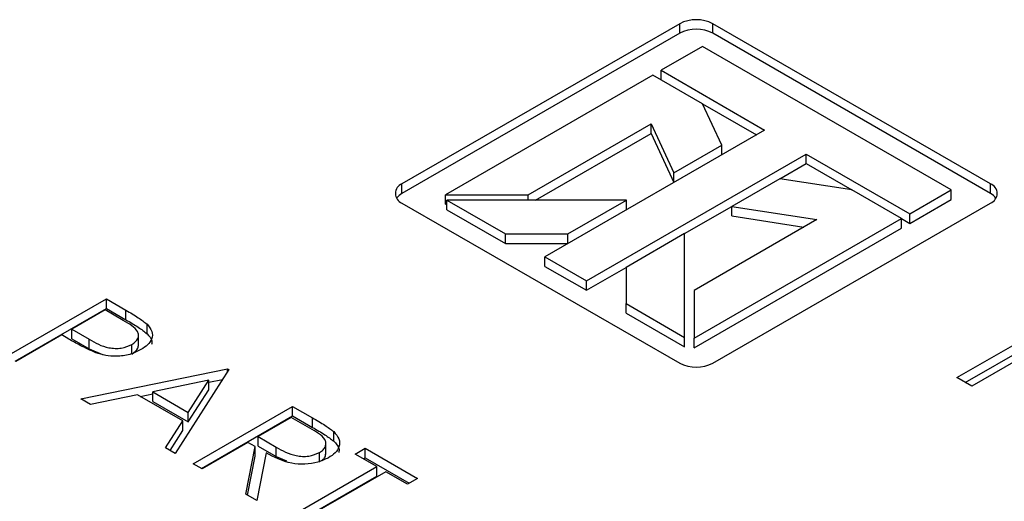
# Model space of a CAD drawing. Header units: inches. Extents: x 1802 to 2468, y -253 to -72.
# Tile 351 of 570: x 2121.768 to 2122.608, y -113.093 to -112.682. Entities that reach past the tile are written whole.
import ezdxf

# ---------------------------------------------------------------- set-up
doc = ezdxf.new("R2010")
doc.units = ezdxf.units.IN
doc.header["$LTSCALE"] = 0.5
doc.header["$MEASUREMENT"] = 0
doc.layers.add('DSS-M-S', color=53, linetype='Continuous')

msp = doc.modelspace()

# ---------------------------------------------------------------- linework, layer by layer
at = {"layer": 'DSS-M-S', "linetype": 'Continuous', "lineweight": 25}
for p, q in [((2122.33103, -112.68568), (2122.09414, -112.82243)), ((2122.33103, -112.69385), (2122.33103, -112.68568)), ((2122.59619, -112.82243), (2122.35931, -112.68568)), ((2122.35931, -112.69385), (2122.35931, -112.68568)), ((2122.33103, -112.69385), (2122.09414, -112.83059)), ((2122.59619, -112.83059), (2122.35931, -112.69385)), ((2122.35047, -112.70507), (2122.31512, -112.72548)), ((2122.5626, -112.82753), (2122.35047, -112.70507)), ((2122.31512, -112.72548), (2122.4035, -112.77651)), ((2122.31512, -112.73364), (2122.31512, -112.72548)), ((2122.30804, -112.72956), (2122.13115, -112.83168)), ((2122.35047, -112.75405), (2122.30804, -112.72956)), ((2122.36691, -112.78947), (2122.35047, -112.75405)), ((2122.35047, -112.75406), (2122.39643, -112.78059)), ((2122.20186, -112.83168), (2122.30666, -112.77118)), ((2122.4035, -112.77651), (2122.21612, -112.88468)), ((2122.30666, -112.77118), (2122.32608, -112.81304)), ((2122.30666, -112.77935), (2122.30666, -112.77118)), ((2122.20798, -112.83632), (2122.30666, -112.77935)), ((2122.30666, -112.77935), (2122.32608, -112.8212)), ((2122.32608, -112.81304), (2122.36691, -112.78947)), ((2122.36691, -112.79763), (2122.36691, -112.78947)), ((2122.25148, -112.90509), (2122.43886, -112.79692)), ((2122.43886, -112.79692), (2122.52725, -112.84794)), ((2122.43886, -112.80508), (2122.43886, -112.79692)), ((2122.41641, -112.81804), (2122.43886, -112.80508)), ((2122.43886, -112.80508), (2122.47775, -112.82753)), ((2122.32608, -112.8212), (2122.32608, -112.81304)), ((2122.41641, -112.81804), (2122.37558, -112.84161)), ((2122.47775, -112.82753), (2122.41641, -112.81804)), ((2122.09414, -112.83059), (2122.09414, -112.82243)), ((2122.52018, -112.85202), (2122.47775, -112.82753)), ((2122.52725, -112.84794), (2122.5626, -112.82753)), ((2122.5626, -112.8357), (2122.5626, -112.82753)), ((2122.59619, -112.83059), (2122.59619, -112.82243)), ((2122.13115, -112.83168), (2122.20186, -112.83168)), ((2122.13115, -112.83985), (2122.13115, -112.83168)), ((2122.13234, -112.83632), (2122.18234, -112.86518)), ((2122.28576, -112.83632), (2122.13234, -112.83632)), ((2122.13234, -112.84448), (2122.13234, -112.83632)), ((2122.20186, -112.83632), (2122.20186, -112.83168)), ((2122.23576, -112.86518), (2122.28576, -112.83632)), ((2122.28576, -112.84448), (2122.28576, -112.83632)), ((2122.52725, -112.85611), (2122.5626, -112.8357)), ((2122.09414, -112.83876), (2122.33103, -112.97551)), ((2122.13115, -112.83985), (2122.13234, -112.83985)), ((2122.13234, -112.84448), (2122.18234, -112.87334)), ((2122.33525, -112.86489), (2122.37558, -112.84161)), ((2122.35931, -112.97551), (2122.59619, -112.83876)), ((2122.37558, -112.84161), (2122.44808, -112.85282)), ((2122.37558, -112.84978), (2122.37558, -112.84161)), ((2122.34328, -112.95414), (2122.52018, -112.85202)), ((2122.44808, -112.85282), (2122.34328, -112.91332)), ((2122.37558, -112.84978), (2122.43692, -112.85926)), ((2122.52018, -112.85202), (2122.52725, -112.85611)), ((2122.52018, -112.86019), (2122.52018, -112.85202)), ((2122.52725, -112.85611), (2122.52725, -112.84794)), ((2122.34328, -112.96231), (2122.52018, -112.86019)), ((2122.18234, -112.86518), (2122.23576, -112.86518)), ((2122.18234, -112.87334), (2122.18234, -112.86518)), ((2122.23576, -112.87334), (2122.23576, -112.86518)), ((2122.33525, -112.86489), (2122.28525, -112.89375)), ((2122.33525, -112.95345), (2122.33525, -112.86489)), ((2122.18234, -112.87334), (2122.23575, -112.87334)), ((2122.21612, -112.88468), (2122.25148, -112.90509)), ((2122.21612, -112.89285), (2122.21612, -112.88468)), ((2122.21612, -112.89285), (2122.25148, -112.91326)), ((2122.25148, -112.91326), (2122.28525, -112.89376)), ((2122.28525, -112.89375), (2122.28525, -112.92459)), ((2122.25148, -112.91326), (2122.25148, -112.90509)), ((2121.75715, -112.96965), (2121.84201, -112.92067)), ((2121.84201, -112.92067), (2121.85865, -112.93027)), ((2121.84201, -112.92883), (2121.84201, -112.92067)), ((2122.34328, -112.91332), (2122.34328, -112.95414)), ((2122.56751, -112.98787), (2122.69442, -112.91461)), ((2121.76422, -112.97373), (2121.84201, -112.92883)), ((2121.84201, -112.92883), (2121.85865, -112.93844)), ((2122.28525, -112.92459), (2122.33525, -112.95345)), ((2122.28525, -112.93276), (2122.28525, -112.92459)), ((2122.57458, -112.99196), (2122.69442, -112.92277)), ((2122.70712, -112.92193), (2122.5802, -112.9952)), ((2121.84092, -112.93009), (2121.81263, -112.94641)), ((2121.85644, -112.93905), (2121.84092, -112.93009)), ((2121.85865, -112.93844), (2121.85865, -112.93027)), ((2122.28525, -112.93276), (2122.33525, -112.96162)), ((2121.81263, -112.94641), (2121.8273, -112.9551)), ((2121.81263, -112.95458), (2121.81263, -112.94641)), ((2121.8767, -112.95033), (2121.8767, -112.94217)), ((2121.80393, -112.95144), (2121.76477, -112.97405)), ((2121.81, -112.95494), (2121.80393, -112.95144)), ((2121.81263, -112.95458), (2121.8273, -112.96326)), ((2121.86942, -112.96083), (2121.86942, -112.95063)), ((2122.33525, -112.96162), (2122.33525, -112.95345)), ((2122.34328, -112.96231), (2122.34328, -112.95414)), ((2121.8273, -112.96326), (2121.8273, -112.9551)), ((2121.8273, -112.96326), (2121.83862, -112.96809)), ((2121.86381, -112.96774), (2121.86381, -112.95957)), ((2121.82025, -113.00608), (2121.94535, -112.98033)), ((2121.94644, -112.98095), (2121.90075, -113.05255)), ((2121.94535, -112.98033), (2121.94644, -112.98095)), ((2121.94535, -112.98266), (2121.94535, -112.98033)), ((2122.5802, -112.9952), (2122.56751, -112.98787)), ((2121.92927, -112.99014), (2121.88149, -112.99998)), ((2121.91181, -113.01749), (2121.92927, -112.99014)), ((2121.92927, -112.9918), (2121.94107, -112.98937)), ((2121.92927, -112.9983), (2121.92927, -112.99014)), ((2121.86866, -113.00262), (2121.82856, -113.01087)), ((2121.90712, -113.02483), (2121.86866, -113.00262)), ((2121.87077, -113.00384), (2121.88149, -113.00164)), ((2121.88149, -112.99998), (2121.91181, -113.01749)), ((2121.88149, -113.00815), (2121.88149, -112.99998)), ((2121.91181, -113.02565), (2121.92927, -112.9983)), ((2121.82856, -113.01087), (2121.82025, -113.00608)), ((2121.88149, -113.00815), (2121.91181, -113.02565)), ((2121.91598, -113.06134), (2122.00083, -113.01236)), ((2122.00083, -113.01236), (2122.01781, -113.02216)), ((2122.00083, -113.02052), (2122.00083, -113.01236)), ((2121.91181, -113.02565), (2121.91181, -113.01749)), ((2121.92305, -113.06542), (2122.00083, -113.02052)), ((2121.99974, -113.02178), (2121.97146, -113.0381)), ((2122.01565, -113.03096), (2121.99974, -113.02178)), ((2122.00083, -113.02052), (2122.01781, -113.03032)), ((2121.89247, -113.04777), (2121.90712, -113.02483)), ((2121.90712, -113.03299), (2121.90712, -113.02483)), ((2122.01781, -113.03032), (2122.01781, -113.02216)), ((2121.89628, -113.04997), (2121.90712, -113.03299)), ((2121.97146, -113.0381), (2121.98688, -113.04714)), ((2121.97146, -113.04627), (2121.97146, -113.0381)), ((2122.03588, -113.04209), (2122.03588, -113.03392)), ((2121.96276, -113.04313), (2121.92359, -113.06574)), ((2121.96096, -113.0873), (2121.96894, -113.0467)), ((2121.96894, -113.0467), (2121.96276, -113.04313)), ((2121.96894, -113.05486), (2121.96894, -113.0467)), ((2121.97146, -113.04627), (2121.98688, -113.05531)), ((2121.98688, -113.05531), (2121.98688, -113.04714)), ((2122.02925, -113.05333), (2122.02925, -113.04313)), ((2121.90075, -113.05255), (2121.89247, -113.04777)), ((2121.9624, -113.08814), (2121.96894, -113.05486)), ((2121.97836, -113.05214), (2121.97037, -113.09274)), ((2121.98688, -113.05531), (2121.99555, -113.059)), ((2122.02385, -113.05999), (2122.02385, -113.05182)), ((2122.05414, -113.05318), (2122.06284, -113.04815)), ((2122.07263, -113.06385), (2122.05414, -113.05318)), ((2122.06284, -113.04815), (2122.10744, -113.0739)), ((2122.06284, -113.05632), (2122.06284, -113.04815)), ((2121.92359, -113.06574), (2121.91598, -113.06134)), ((2121.99648, -113.10781), (2122.07263, -113.06385)), ((2122.06121, -113.05726), (2122.06284, -113.05632)), ((2122.06284, -113.05632), (2122.10037, -113.07798)), ((2122.07263, -113.07202), (2122.07263, -113.06385)), ((2122.00355, -113.11189), (2122.07263, -113.07202)), ((2122.08025, -113.06825), (2122.0041, -113.11221)), ((2122.09874, -113.07892), (2122.08025, -113.06825)), ((2122.10744, -113.0739), (2122.09874, -113.07892)), ((2121.97037, -113.09274), (2121.96096, -113.0873))]:
    msp.add_line(p, q, dxfattribs=at)
for centre, radius, start, end in [((2122.34517, -112.71297), 0.03074, 62.60967, 117.39033), ((2122.34517, -112.72114), 0.03074, 62.60967, 117.39033), ((2122.09724, -112.83059), 0.00873, 110.78342, 249.21658), ((2122.59309, -112.83059), 0.00873, 290.78342, 69.21658), ((2122.10011, -112.84186), 0.01275, 117.89291, 145.6953), ((2122.59023, -112.84186), 0.01275, 34.3047, 62.10709), ((2122.34517, -112.94821), 0.03074, 242.60967, 297.39033)]:
    msp.add_arc(centre, radius, start, end, dxfattribs=at)
for points, knots in [([(2121.85865, -112.93027), (2121.86228, -112.93236), (2121.86878, -112.93609), (2121.87428, -112.94031), (2121.8767, -112.94217)], [0, 0, 0, 0, 0.560314, 1, 1, 1, 1]), ([(2121.86381, -112.95957), (2121.86586, -112.95795), (2121.86895, -112.9555), (2121.86965, -112.95148), (2121.86795, -112.94554), (2121.86155, -112.94193), (2121.85644, -112.93905)], [0, 0, 0, 0, 0.248969, 0.374729, 0.500383, 1, 1, 1, 1]), ([(2121.85865, -112.93844), (2121.86228, -112.94053), (2121.86878, -112.94425), (2121.87428, -112.94847), (2121.8767, -112.95033)], [0, 0, 0, 0, 0.560314, 1, 1, 1, 1]), ([(2121.8767, -112.94217), (2121.87835, -112.94419), (2121.88164, -112.94824), (2121.88123, -112.95463), (2121.87752, -112.96002), (2121.87348, -112.96264), (2121.87146, -112.96395)], [0, 0, 0, 0, 0.279705, 0.559381, 0.779509, 1, 1, 1, 1]), ([(2121.833, -112.96661), (2121.82848, -112.96458), (2121.8204, -112.96096), (2121.81318, -112.95678), (2121.81, -112.95494)], [0, 0, 0, 0, 0.559694, 1, 1, 1, 1]), ([(2121.8767, -112.95033), (2121.87855, -112.95235), (2121.8812, -112.95525), (2121.88076, -112.95845), (2121.88063, -112.95942)], [0, 0, 0, 0, 0.697647, 1, 1, 1, 1]), ([(2121.8273, -112.9551), (2121.83245, -112.95809), (2121.8389, -112.96184), (2121.84941, -112.96301), (2121.85657, -112.96264), (2121.86092, -112.9608), (2121.86381, -112.95957)], [0, 0, 0, 0, 0.499721, 0.62535, 0.751083, 1, 1, 1, 1]), ([(2121.86381, -112.96774), (2121.86592, -112.96611), (2121.86904, -112.9637), (2121.8693, -112.96076), (2121.86939, -112.95981)], [0, 0, 0, 0, 0.676478, 1, 1, 1, 1]), ([(2121.87146, -112.96395), (2121.86846, -112.96545), (2121.86247, -112.96844), (2121.85141, -112.96992), (2121.84124, -112.96912), (2121.83574, -112.96745), (2121.833, -112.96661)], [0, 0, 0, 0, 0.280099, 0.559324, 0.779458, 1, 1, 1, 1]), ([(2122.01781, -113.02216), (2122.02143, -113.02423), (2122.02788, -113.02794), (2122.03344, -113.03209), (2122.03588, -113.03392)], [0, 0, 0, 0, 0.56024, 1, 1, 1, 1]), ([(2122.01781, -113.03032), (2122.02143, -113.0324), (2122.02788, -113.0361), (2122.03344, -113.04026), (2122.03588, -113.04209)], [0, 0, 0, 0, 0.56024, 1, 1, 1, 1]), ([(2122.02385, -113.05182), (2122.025, -113.05105), (2122.0273, -113.04951), (2122.029, -113.04658), (2122.02949, -113.04354), (2122.02734, -113.03752), (2122.02085, -113.03387), (2122.01565, -113.03096)], [0, 0, 0, 0, 0.125307, 0.250617, 0.375954, 0.501281, 1, 1, 1, 1]), ([(2122.03588, -113.03392), (2122.03766, -113.03597), (2122.04122, -113.04006), (2122.0411, -113.0466), (2122.03761, -113.05218), (2122.0335, -113.05488), (2122.03145, -113.05623)], [0, 0, 0, 0, 0.279797, 0.5595, 0.779626, 1, 1, 1, 1]), ([(2121.98688, -113.04714), (2121.99211, -113.05014), (2121.99865, -113.05389), (2122.00922, -113.05522), (2122.01649, -113.05491), (2122.02091, -113.05305), (2122.02385, -113.05182)], [0, 0, 0, 0, 0.499827, 0.625498, 0.751208, 1, 1, 1, 1]), ([(2122.03588, -113.04209), (2122.03784, -113.04413), (2122.0408, -113.04721), (2122.04045, -113.05066), (2122.04033, -113.05182)], [0, 0, 0, 0, 0.663336, 1, 1, 1, 1]), ([(2122.03145, -113.05623), (2122.02854, -113.05765), (2122.02273, -113.06049), (2122.01141, -113.06218), (2121.99471, -113.06078), (2121.9851, -113.0557), (2121.97836, -113.05214)], [0, 0, 0, 0, 0.18712, 0.373979, 0.560911, 1, 1, 1, 1]), ([(2122.02552, -113.05871), (2122.02604, -113.05834), (2122.02768, -113.05719), (2122.02896, -113.05493), (2122.02909, -113.05312), (2122.02914, -113.05231)], [0, 0, 0, 0, 0.207022, 0.646979, 1, 1, 1, 1])]:
    msp.add_open_spline(points, degree=3, knots=knots, dxfattribs=at)

doc.saveas('drawing.dxf')
